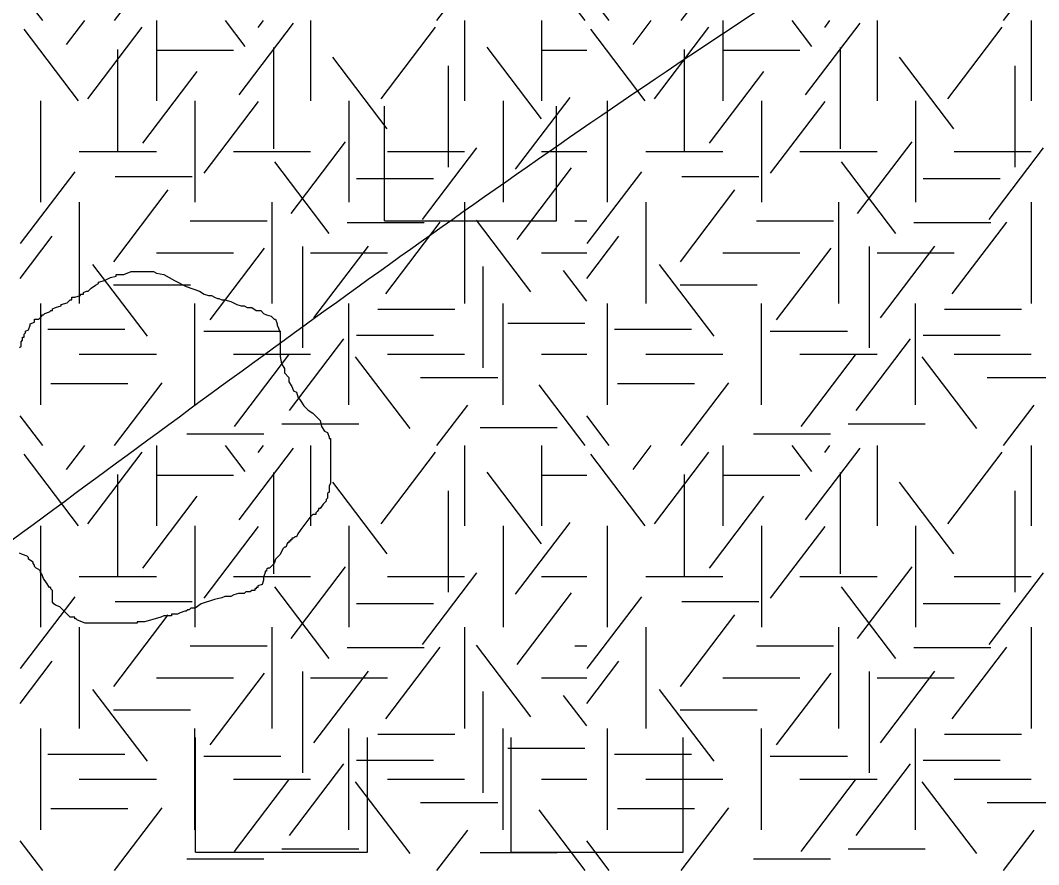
# Model space of a CAD drawing. Extents: x 419101 to 420177, y 4451541 to 4452254.
# Drawn here: x 419864.02 to 419881.78, y 4451647.89 to 4451662.61 of the extents above; entities that cross this region are included whole.
import ezdxf

# ---------------------------------------------------------------- set-up
doc = ezdxf.new("R2010")
doc.units = 0
for name, color, linetype in [('3_HALİHAZIR', 7, 'Continuous'), ('Level 3', 7, 'Continuous'), ('Level 41', 7, 'Continuous')]:
    doc.layers.add(name, color=color, linetype=linetype)

msp = doc.modelspace()

# ---------------------------------------------------------------- linework, layer by layer
at = {"layer": '3_HALİHAZIR'}
for p, q in [((419870.37, 4451659.117), (419870.37, 4451661.117)), ((419873.37, 4451659.117), (419873.37, 4451661.117)), ((419870.37, 4451659.117), (419873.37, 4451659.117)), ((419867.079, 4451648.109), (419867.079, 4451650.109)), ((419870.079, 4451648.109), (419870.079, 4451650.109)), ((419872.579, 4451648.109), (419872.579, 4451650.109)), ((419875.579, 4451648.109), (419875.579, 4451650.109)), ((419867.079, 4451648.109), (419870.079, 4451648.109)), ((419872.579, 4451648.109), (419875.579, 4451648.109))]:
    msp.add_line(p, q, dxfattribs=at)
for points in [[(419863.518, 4451653.286), (419875.281, 4451661.721), (419884.647, 4451667.369), (419900.486, 4451675.908), (419910.541, 4451690.508), (419912.665, 4451698.792)], [(419852.54, 4451632.783), (419856.044, 4451634.211), (419871.444, 4451640.781), (419887.184, 4451646.621), (419902.374, 4451652.471), (419903.245, 4451652.867)], [(419846.731, 4451613.4), (419846.734, 4451613.401), (419851.514, 4451616.401), (419885.634, 4451630.941), (419888.984, 4451632.301), (419889.844, 4451632.681), (419890.744, 4451632.961), (419895.264, 4451633.531), (419919.823, 4451636.751), (419931.005, 4451651.381), (419931.911, 4451652.564)]]:
    msp.add_spline(points, degree=3, dxfattribs=at)
at = {"layer": 'Level 3'}
for points in [[(419865.49, 4451658.076), (419865.594, 4451658.128), (419865.697, 4451658.154), (419865.697, 4451658.18), (419865.723, 4451658.18), (419865.749, 4451658.18), (419865.827, 4451658.18), (419865.957, 4451658.232), (419866.061, 4451658.232), (419866.138, 4451658.232), (419866.19, 4451658.232), (419866.268, 4451658.232), (419866.32, 4451658.232), (419866.346, 4451658.232), (419866.398, 4451658.206), (419866.528, 4451658.18), (419866.709, 4451658.076), (419866.917, 4451657.972), (419867.15, 4451657.894), (419867.228, 4451657.842), (419867.306, 4451657.816), (419867.358, 4451657.816), (419867.41, 4451657.79), (419867.461, 4451657.764), (419867.487, 4451657.764), (419867.539, 4451657.738), (419867.591, 4451657.738), (419867.695, 4451657.712), (419867.799, 4451657.66), (419867.876, 4451657.634), (419867.928, 4451657.634), (419867.98, 4451657.608), (419868.032, 4451657.608), (419868.058, 4451657.608), (419868.136, 4451657.557), (419868.214, 4451657.557), (419868.266, 4451657.505), (419868.317, 4451657.479), (419868.395, 4451657.453), (419868.447, 4451657.401), (419868.473, 4451657.401), (419868.499, 4451657.323), (419868.499, 4451657.297), (419868.525, 4451657.245), (419868.551, 4451657.167), (419868.551, 4451657.141), (419868.551, 4451657.063), (419868.551, 4451657.011), (419868.551, 4451656.933), (419868.551, 4451656.907), (419868.551, 4451656.829), (419868.551, 4451656.752), (419868.577, 4451656.622), (419868.629, 4451656.544), (419868.629, 4451656.466), (419868.707, 4451656.388), (419868.707, 4451656.31), (419868.758, 4451656.232), (419868.784, 4451656.154), (419868.836, 4451656.128), (419868.862, 4451656.05), (419868.914, 4451655.972), (419868.966, 4451655.895), (419869.044, 4451655.817), (419869.122, 4451655.765), (419869.173, 4451655.713), (419869.199, 4451655.687), (419869.251, 4451655.635), (419869.277, 4451655.531), (419869.329, 4451655.453), (419869.381, 4451655.427), (419869.407, 4451655.349), (419869.407, 4451655.323), (419869.433, 4451655.323), (419869.433, 4451655.297), (419869.433, 4451655.271), (419869.433, 4451655.219), (419869.433, 4451655.116), (419869.433, 4451655.064), (419869.433, 4451654.986), (419869.433, 4451654.908), (419869.433, 4451654.83), (419869.433, 4451654.752), (419869.433, 4451654.674), (419869.433, 4451654.622), (419869.433, 4451654.544), (419869.407, 4451654.492), (419869.407, 4451654.388), (419869.381, 4451654.362), (419869.381, 4451654.285), (419869.355, 4451654.259), (419869.355, 4451654.233), (419869.303, 4451654.181), (419869.251, 4451654.103), (419869.225, 4451654.103), (419869.225, 4451654.077), (419869.199, 4451654.051), (419869.173, 4451654.025), (419869.173, 4451653.999), (419869.148, 4451653.999), (419869.122, 4451653.999)], [(419864.011, 4451656.907), (419864.037, 4451656.933), (419864.037, 4451656.959), (419864.037, 4451656.985), (419864.037, 4451657.011), (419864.063, 4451657.037), (419864.063, 4451657.063), (419864.063, 4451657.089), (419864.089, 4451657.089), (419864.089, 4451657.115), (419864.089, 4451657.141), (419864.115, 4451657.167), (419864.115, 4451657.193), (419864.167, 4451657.219), (419864.193, 4451657.297), (419864.193, 4451657.323), (419864.271, 4451657.349), (419864.271, 4451657.375), (419864.271, 4451657.401), (419864.348, 4451657.401), (419864.4, 4451657.453), (419864.4, 4451657.479), (419864.426, 4451657.479), (419864.452, 4451657.505), (419864.53, 4451657.531), (419864.556, 4451657.557), (419864.582, 4451657.557), (419864.582, 4451657.583), (419864.634, 4451657.608), (419864.738, 4451657.634), (419864.738, 4451657.66), (419864.841, 4451657.686), (419864.893, 4451657.738), (419864.919, 4451657.738), (419864.919, 4451657.764), (419864.919, 4451657.79), (419864.971, 4451657.79), (419865.075, 4451657.816), (419865.075, 4451657.842), (419865.101, 4451657.842), (419865.127, 4451657.842), (419865.127, 4451657.868), (419865.179, 4451657.894), (419865.205, 4451657.894), (419865.256, 4451657.946), (419865.334, 4451657.998), (419865.386, 4451658.024), (419865.386, 4451658.05), (419865.49, 4451658.076)], [(419869.122, 4451653.999), (419869.07, 4451653.947), (419868.914, 4451653.739), (419868.862, 4451653.661), (419868.836, 4451653.609), (419868.81, 4451653.609), (419868.784, 4451653.583), (419868.758, 4451653.583), (419868.758, 4451653.557), (419868.732, 4451653.557), (419868.732, 4451653.531), (419868.707, 4451653.531), (419868.707, 4451653.505), (419868.681, 4451653.505), (419868.655, 4451653.428), (419868.629, 4451653.428), (419868.603, 4451653.402), (419868.551, 4451653.298), (419868.473, 4451653.22), (419868.447, 4451653.142), (419868.369, 4451653.064), (419868.343, 4451653.064), (419868.317, 4451653.038), (419868.317, 4451653.012), (419868.291, 4451653.012), (419868.291, 4451652.986), (419868.266, 4451652.908), (419868.266, 4451652.856), (419868.24, 4451652.778), (419868.162, 4451652.752), (419868.162, 4451652.726), (419868.136, 4451652.726), (419868.136, 4451652.7), (419868.11, 4451652.7), (419868.11, 4451652.674), (419868.084, 4451652.674), (419868.058, 4451652.674), (419868.032, 4451652.649), (419868.006, 4451652.649), (419867.98, 4451652.649), (419867.954, 4451652.649), (419867.928, 4451652.623), (419867.902, 4451652.623), (419867.876, 4451652.623), (419867.85, 4451652.623), (419867.825, 4451652.623), (419867.747, 4451652.597), (419867.695, 4451652.571), (419867.617, 4451652.571), (419867.591, 4451652.571), (419867.539, 4451652.545), (419867.41, 4451652.519), (419867.176, 4451652.441), (419867.072, 4451652.363), (419866.994, 4451652.363), (419866.969, 4451652.337), (419866.943, 4451652.337), (419866.917, 4451652.311), (419866.891, 4451652.311), (419866.813, 4451652.285), (419866.761, 4451652.259), (419866.735, 4451652.259), (419866.709, 4451652.259), (419866.683, 4451652.259), (419866.657, 4451652.259), (419866.657, 4451652.233), (419866.631, 4451652.233), (419866.605, 4451652.233), (419866.528, 4451652.233), (419866.476, 4451652.207), (419866.372, 4451652.181), (419866.294, 4451652.155), (419866.19, 4451652.129), (419866.138, 4451652.129), (419866.112, 4451652.129), (419866.087, 4451652.129), (419866.061, 4451652.129), (419866.061, 4451652.103), (419866.035, 4451652.103), (419866.009, 4451652.103), (419865.983, 4451652.103), (419865.957, 4451652.103), (419865.931, 4451652.103), (419865.905, 4451652.103), (419865.879, 4451652.103), (419865.853, 4451652.103), (419865.827, 4451652.103), (419865.749, 4451652.103), (419865.697, 4451652.103), (419865.62, 4451652.103), (419865.568, 4451652.103), (419865.542, 4451652.103), (419865.516, 4451652.103), (419865.464, 4451652.103), (419865.386, 4451652.103), (419865.36, 4451652.103), (419865.308, 4451652.103), (419865.282, 4451652.103), (419865.23, 4451652.103), (419865.205, 4451652.103), (419865.179, 4451652.103)], [(419865.179, 4451652.103), (419865.153, 4451652.103), (419865.023, 4451652.155), (419864.997, 4451652.181), (419864.971, 4451652.181), (419864.971, 4451652.207), (419864.893, 4451652.207), (419864.841, 4451652.259), (419864.764, 4451652.337), (419864.712, 4451652.389), (419864.634, 4451652.415), (419864.608, 4451652.441), (419864.582, 4451652.467), (419864.582, 4451652.493), (419864.582, 4451652.571), (419864.582, 4451652.649), (419864.582, 4451652.674), (419864.556, 4451652.7), (419864.556, 4451652.726), (419864.53, 4451652.726), (419864.478, 4451652.804), (419864.426, 4451652.882), (419864.4, 4451652.96), (419864.374, 4451652.986), (419864.374, 4451653.012), (419864.348, 4451653.038), (419864.297, 4451653.064), (419864.271, 4451653.09), (419864.271, 4451653.116), (419864.245, 4451653.142), (419864.245, 4451653.168), (419864.167, 4451653.22), (419864.167, 4451653.246), (419864.141, 4451653.272), (419864.063, 4451653.298), (419864.011, 4451653.324)]]:
    msp.add_lwpolyline(points, dxfattribs=at)
at = {"layer": 'Level 41'}
for p, q in [((419865.666, 4451662.609), (419866.495, 4451663.7)), ((419873.869, 4451662.609), (419873.067, 4451663.665)), ((419875.545, 4451662.609), (419876.374, 4451663.7)), ((419871.286, 4451662.609), (419871.823, 4451663.315)), ((419881.165, 4451662.609), (419881.702, 4451663.315)), ((419864.413, 4451662.609), (419864.019, 4451663.127)), ((419874.292, 4451662.609), (419873.898, 4451663.127)), ((419865.04, 4451661.211), (419864.091, 4451662.461)), ((419864.829, 4451662.192), (419865.146, 4451662.609)), ((419865.2, 4451661.246), (419866.149, 4451662.496)), ((419866.395, 4451662.609), (419866.395, 4451661.211)), ((419867.944, 4451662.157), (419867.6, 4451662.609)), ((419867.837, 4451661.315), (419868.787, 4451662.565)), ((419868.17, 4451662.489), (419868.261, 4451662.609)), ((419869.081, 4451662.609), (419869.081, 4451661.211)), ((419870.314, 4451661.246), (419871.263, 4451662.496)), ((419871.767, 4451662.609), (419871.767, 4451661.211)), ((419873.11, 4451662.609), (419873.11, 4451661.211)), ((419873.11, 4451662.609), (419873.11, 4451661.211)), ((419874.919, 4451661.211), (419873.97, 4451662.461)), ((419874.708, 4451662.192), (419875.025, 4451662.609)), ((419875.079, 4451661.246), (419876.028, 4451662.496)), ((419876.274, 4451662.609), (419876.274, 4451661.211)), ((419877.823, 4451662.157), (419877.479, 4451662.609)), ((419877.716, 4451661.315), (419878.666, 4451662.565)), ((419878.049, 4451662.489), (419878.14, 4451662.609)), ((419878.96, 4451662.609), (419878.96, 4451661.211)), ((419880.193, 4451661.246), (419881.142, 4451662.496)), ((419881.646, 4451662.609), (419881.646, 4451661.211)), ((419865.72, 4451662.107), (419865.72, 4451660.34)), ((419868.437, 4451662.142), (419868.437, 4451660.375)), ((419873.111, 4451660.895), (419872.162, 4451662.144)), ((419875.599, 4451662.107), (419875.599, 4451660.34)), ((419878.316, 4451662.142), (419878.316, 4451660.375)), ((419866.395, 4451662.095), (419867.738, 4451662.095)), ((419870.421, 4451660.72), (419869.472, 4451661.969)), ((419873.11, 4451662.095), (419873.898, 4451662.095)), ((419876.274, 4451662.095), (419877.617, 4451662.095)), ((419880.3, 4451660.72), (419879.351, 4451661.969)), ((419871.485, 4451661.821), (419871.485, 4451660.054)), ((419881.364, 4451661.821), (419881.364, 4451660.054)), ((419866.16, 4451660.474), (419867.109, 4451661.724)), ((419876.039, 4451660.474), (419876.988, 4451661.724)), ((419872.659, 4451660.018), (419873.608, 4451661.268)), ((419864.381, 4451659.444), (419864.381, 4451661.211)), ((419867.067, 4451661.211), (419867.067, 4451659.444)), ((419867.226, 4451659.949), (419868.175, 4451661.199)), ((419869.753, 4451661.211), (419869.753, 4451659.444)), ((419872.439, 4451661.211), (419872.439, 4451659.444)), ((419872.439, 4451661.211), (419872.439, 4451659.444)), ((419874.26, 4451659.444), (419874.26, 4451661.211)), ((419876.946, 4451661.211), (419876.946, 4451659.444)), ((419877.105, 4451659.949), (419878.054, 4451661.199)), ((419879.632, 4451661.211), (419879.632, 4451659.444)), ((419868.743, 4451659.248), (419869.694, 4451660.497)), ((419871.034, 4451659.143), (419871.983, 4451660.393)), ((419878.622, 4451659.248), (419879.573, 4451660.497)), ((419880.913, 4451659.143), (419881.862, 4451660.393)), ((419865.052, 4451660.327), (419866.395, 4451660.327)), ((419867.738, 4451660.327), (419869.081, 4451660.327)), ((419870.424, 4451660.327), (419871.767, 4451660.327)), ((419873.11, 4451660.327), (419873.898, 4451660.327)), ((419874.931, 4451660.327), (419876.274, 4451660.327)), ((419877.617, 4451660.327), (419878.96, 4451660.327)), ((419880.303, 4451660.327), (419881.646, 4451660.327)), ((419869.409, 4451658.898), (419868.459, 4451660.147)), ((419872.685, 4451658.792), (419873.635, 4451660.041)), ((419879.288, 4451658.898), (419878.338, 4451660.147)), ((419864.029, 4451658.723), (419864.978, 4451659.972)), ((419865.676, 4451659.893), (419867.019, 4451659.893)), ((419869.884, 4451659.857), (419871.227, 4451659.857)), ((419873.908, 4451658.723), (419874.857, 4451659.972)), ((419875.555, 4451659.893), (419876.898, 4451659.893)), ((419879.763, 4451659.857), (419881.106, 4451659.857)), ((419865.654, 4451658.406), (419866.603, 4451659.656)), ((419875.533, 4451658.406), (419876.482, 4451659.656)), ((419865.052, 4451659.444), (419865.052, 4451657.677)), ((419868.41, 4451659.444), (419868.41, 4451657.677)), ((419871.767, 4451659.444), (419871.767, 4451657.677)), ((419874.931, 4451659.444), (419874.931, 4451657.677)), ((419878.289, 4451659.444), (419878.289, 4451657.677)), ((419881.646, 4451659.444), (419881.646, 4451657.677)), ((419866.982, 4451659.12), (419868.325, 4451659.12)), ((419870.394, 4451657.846), (419871.344, 4451659.096)), ((419872.924, 4451657.88), (419871.975, 4451659.129)), ((419873.694, 4451659.12), (419873.898, 4451659.12)), ((419876.861, 4451659.12), (419878.204, 4451659.12)), ((419880.273, 4451657.846), (419881.223, 4451659.096)), ((419869.724, 4451659.087), (419871.067, 4451659.087)), ((419879.603, 4451659.087), (419880.946, 4451659.087)), ((419864.019, 4451658.114), (419864.578, 4451658.85)), ((419873.898, 4451658.114), (419874.457, 4451658.85)), ((419866.395, 4451658.56), (419867.738, 4451658.56)), ((419867.331, 4451657.39), (419868.281, 4451658.64)), ((419868.942, 4451658.672), (419868.942, 4451656.904)), ((419869.081, 4451658.56), (419870.424, 4451658.56)), ((419869.142, 4451657.426), (419870.091, 4451658.675)), ((419873.11, 4451658.56), (419873.898, 4451658.56)), ((419876.274, 4451658.56), (419877.617, 4451658.56)), ((419877.21, 4451657.39), (419878.16, 4451658.64)), ((419878.821, 4451658.672), (419878.821, 4451656.904)), ((419878.96, 4451658.56), (419880.303, 4451658.56)), ((419879.021, 4451657.426), (419879.97, 4451658.675)), ((419866.239, 4451657.109), (419865.29, 4451658.359)), ((419872.085, 4451658.322), (419872.085, 4451656.554)), ((419873.898, 4451657.72), (419873.492, 4451658.254)), ((419876.118, 4451657.109), (419875.169, 4451658.359)), ((419865.649, 4451658), (419866.992, 4451658)), ((419875.528, 4451658), (419876.871, 4451658)), ((419864.381, 4451655.909), (419864.381, 4451657.677)), ((419867.067, 4451655.909), (419867.067, 4451657.677)), ((419869.753, 4451655.909), (419869.753, 4451657.677)), ((419872.439, 4451655.909), (419872.439, 4451657.677)), ((419874.26, 4451655.909), (419874.26, 4451657.677)), ((419876.946, 4451655.909), (419876.946, 4451657.677)), ((419879.632, 4451655.909), (419879.632, 4451657.677)), ((419870.258, 4451657.579), (419871.601, 4451657.579)), ((419880.137, 4451657.579), (419881.48, 4451657.579)), ((419872.521, 4451657.334), (419873.864, 4451657.334)), ((419864.504, 4451657.228), (419865.847, 4451657.228)), ((419867.221, 4451657.194), (419868.564, 4451657.194)), ((419874.383, 4451657.228), (419875.726, 4451657.228)), ((419877.1, 4451657.194), (419878.443, 4451657.194)), ((419868.717, 4451655.812), (419869.666, 4451657.062)), ((419869.884, 4451657.123), (419871.227, 4451657.123)), ((419878.596, 4451655.812), (419879.545, 4451657.062)), ((419879.763, 4451657.123), (419881.106, 4451657.123)), ((419865.052, 4451656.793), (419866.395, 4451656.793)), ((419867.738, 4451656.793), (419869.081, 4451656.793)), ((419867.757, 4451655.533), (419868.706, 4451656.782)), ((419870.424, 4451656.793), (419871.767, 4451656.793)), ((419873.11, 4451656.793), (419873.898, 4451656.793)), ((419874.931, 4451656.793), (419876.274, 4451656.793)), ((419877.617, 4451656.793), (419878.96, 4451656.793)), ((419877.636, 4451655.533), (419878.585, 4451656.782)), ((419880.303, 4451656.793), (419881.646, 4451656.793)), ((419870.82, 4451655.498), (419869.87, 4451656.747)), ((419880.699, 4451655.498), (419879.749, 4451656.747)), ((419864.558, 4451656.282), (419865.9, 4451656.282)), ((419865.666, 4451655.2), (419866.495, 4451656.291)), ((419871.003, 4451656.386), (419872.346, 4451656.386)), ((419873.869, 4451655.2), (419873.067, 4451656.256)), ((419874.437, 4451656.282), (419875.779, 4451656.282)), ((419875.545, 4451655.2), (419876.374, 4451656.291)), ((419880.882, 4451656.386), (419882.225, 4451656.386)), ((419871.286, 4451655.2), (419871.823, 4451655.906)), ((419881.165, 4451655.2), (419881.702, 4451655.906)), ((419864.413, 4451655.2), (419864.019, 4451655.718)), ((419874.292, 4451655.2), (419873.898, 4451655.718)), ((419868.58, 4451655.581), (419869.923, 4451655.581)), ((419878.459, 4451655.581), (419879.802, 4451655.581)), ((419866.928, 4451655.406), (419868.271, 4451655.406)), ((419872.042, 4451655.512), (419873.385, 4451655.512)), ((419876.807, 4451655.406), (419878.15, 4451655.406)), ((419864.829, 4451654.783), (419865.146, 4451655.2)), ((419866.395, 4451655.2), (419866.395, 4451653.802)), ((419867.944, 4451654.748), (419867.6, 4451655.2)), ((419868.17, 4451655.08), (419868.261, 4451655.2)), ((419869.081, 4451655.2), (419869.081, 4451653.802)), ((419871.767, 4451655.2), (419871.767, 4451653.802)), ((419873.11, 4451655.2), (419873.11, 4451653.802)), ((419873.11, 4451655.2), (419873.11, 4451653.802)), ((419874.708, 4451654.783), (419875.025, 4451655.2)), ((419876.274, 4451655.2), (419876.274, 4451653.802)), ((419877.823, 4451654.748), (419877.479, 4451655.2)), ((419878.049, 4451655.08), (419878.14, 4451655.2)), ((419878.96, 4451655.2), (419878.96, 4451653.802)), ((419881.646, 4451655.2), (419881.646, 4451653.802)), ((419865.04, 4451653.802), (419864.091, 4451655.052)), ((419865.2, 4451653.837), (419866.149, 4451655.087)), ((419867.837, 4451653.906), (419868.787, 4451655.156)), ((419870.314, 4451653.837), (419871.263, 4451655.087)), ((419874.919, 4451653.802), (419873.97, 4451655.052)), ((419875.079, 4451653.837), (419876.028, 4451655.087)), ((419877.716, 4451653.906), (419878.666, 4451655.156)), ((419880.193, 4451653.837), (419881.142, 4451655.087)), ((419865.72, 4451654.698), (419865.72, 4451652.931)), ((419866.395, 4451654.686), (419867.738, 4451654.686)), ((419868.437, 4451654.733), (419868.437, 4451652.966)), ((419873.111, 4451653.486), (419872.162, 4451654.735)), ((419873.11, 4451654.686), (419873.898, 4451654.686)), ((419875.599, 4451654.698), (419875.599, 4451652.931)), ((419876.274, 4451654.686), (419877.617, 4451654.686)), ((419878.316, 4451654.733), (419878.316, 4451652.966)), ((419870.421, 4451653.311), (419869.472, 4451654.56)), ((419880.3, 4451653.311), (419879.351, 4451654.56)), ((419866.16, 4451653.065), (419867.109, 4451654.315)), ((419871.485, 4451654.412), (419871.485, 4451652.645)), ((419876.039, 4451653.065), (419876.988, 4451654.315)), ((419881.364, 4451654.412), (419881.364, 4451652.645)), ((419864.381, 4451652.035), (419864.381, 4451653.802)), ((419867.067, 4451653.802), (419867.067, 4451652.035)), ((419867.226, 4451652.54), (419868.175, 4451653.79)), ((419869.753, 4451653.802), (419869.753, 4451652.035)), ((419872.439, 4451653.802), (419872.439, 4451652.035)), ((419872.439, 4451653.802), (419872.439, 4451652.035)), ((419872.659, 4451652.609), (419873.608, 4451653.859)), ((419874.26, 4451652.035), (419874.26, 4451653.802)), ((419876.946, 4451653.802), (419876.946, 4451652.035)), ((419877.105, 4451652.54), (419878.054, 4451653.79)), ((419879.632, 4451653.802), (419879.632, 4451652.035)), ((419868.743, 4451651.839), (419869.694, 4451653.088)), ((419878.622, 4451651.839), (419879.573, 4451653.088)), ((419865.052, 4451652.918), (419866.395, 4451652.918)), ((419867.738, 4451652.918), (419869.081, 4451652.918)), ((419870.424, 4451652.918), (419871.767, 4451652.918)), ((419871.034, 4451651.734), (419871.983, 4451652.984)), ((419873.11, 4451652.918), (419873.898, 4451652.918)), ((419874.931, 4451652.918), (419876.274, 4451652.918)), ((419877.617, 4451652.918), (419878.96, 4451652.918)), ((419880.303, 4451652.918), (419881.646, 4451652.918)), ((419880.913, 4451651.734), (419881.862, 4451652.984)), ((419869.409, 4451651.489), (419868.459, 4451652.738)), ((419879.288, 4451651.489), (419878.338, 4451652.738)), ((419864.029, 4451651.314), (419864.978, 4451652.563)), ((419872.685, 4451651.383), (419873.635, 4451652.632)), ((419873.908, 4451651.314), (419874.857, 4451652.563)), ((419865.676, 4451652.484), (419867.019, 4451652.484)), ((419869.884, 4451652.448), (419871.227, 4451652.448)), ((419875.555, 4451652.484), (419876.898, 4451652.484)), ((419879.763, 4451652.448), (419881.106, 4451652.448)), ((419865.654, 4451650.997), (419866.603, 4451652.247)), ((419875.533, 4451650.997), (419876.482, 4451652.247)), ((419865.052, 4451652.035), (419865.052, 4451650.268)), ((419868.41, 4451652.035), (419868.41, 4451650.268)), ((419871.767, 4451652.035), (419871.767, 4451650.268)), ((419874.931, 4451652.035), (419874.931, 4451650.268)), ((419878.289, 4451652.035), (419878.289, 4451650.268)), ((419881.646, 4451652.035), (419881.646, 4451650.268)), ((419866.982, 4451651.711), (419868.325, 4451651.711)), ((419869.724, 4451651.678), (419871.067, 4451651.678)), ((419870.394, 4451650.437), (419871.344, 4451651.687)), ((419872.924, 4451650.471), (419871.975, 4451651.72)), ((419873.694, 4451651.711), (419873.898, 4451651.711)), ((419876.861, 4451651.711), (419878.204, 4451651.711)), ((419879.603, 4451651.678), (419880.946, 4451651.678)), ((419880.273, 4451650.437), (419881.223, 4451651.687)), ((419864.019, 4451650.705), (419864.578, 4451651.441)), ((419873.898, 4451650.705), (419874.457, 4451651.441)), ((419866.395, 4451651.151), (419867.738, 4451651.151)), ((419867.331, 4451649.981), (419868.281, 4451651.231)), ((419868.942, 4451651.263), (419868.942, 4451649.495)), ((419869.081, 4451651.151), (419870.424, 4451651.151)), ((419869.142, 4451650.017), (419870.091, 4451651.266)), ((419873.11, 4451651.151), (419873.898, 4451651.151)), ((419876.274, 4451651.151), (419877.617, 4451651.151)), ((419877.21, 4451649.981), (419878.16, 4451651.231)), ((419878.821, 4451651.263), (419878.821, 4451649.495)), ((419878.96, 4451651.151), (419880.303, 4451651.151)), ((419879.021, 4451650.017), (419879.97, 4451651.266)), ((419866.239, 4451649.7), (419865.29, 4451650.95)), ((419876.118, 4451649.7), (419875.169, 4451650.95)), ((419872.085, 4451650.913), (419872.085, 4451649.145)), ((419873.898, 4451650.311), (419873.492, 4451650.845)), ((419865.649, 4451650.591), (419866.992, 4451650.591)), ((419875.528, 4451650.591), (419876.871, 4451650.591)), ((419864.381, 4451648.5), (419864.381, 4451650.268)), ((419867.067, 4451648.5), (419867.067, 4451650.268)), ((419869.753, 4451648.5), (419869.753, 4451650.268)), ((419872.439, 4451648.5), (419872.439, 4451650.268)), ((419874.26, 4451648.5), (419874.26, 4451650.268)), ((419876.946, 4451648.5), (419876.946, 4451650.268)), ((419879.632, 4451648.5), (419879.632, 4451650.268)), ((419870.258, 4451650.17), (419871.601, 4451650.17)), ((419880.137, 4451650.17), (419881.48, 4451650.17)), ((419872.521, 4451649.925), (419873.864, 4451649.925)), ((419864.504, 4451649.819), (419865.847, 4451649.819)), ((419867.221, 4451649.785), (419868.564, 4451649.785)), ((419869.884, 4451649.714), (419871.227, 4451649.714)), ((419874.383, 4451649.819), (419875.726, 4451649.819)), ((419877.1, 4451649.785), (419878.443, 4451649.785)), ((419879.763, 4451649.714), (419881.106, 4451649.714)), ((419868.717, 4451648.403), (419869.666, 4451649.653)), ((419878.596, 4451648.403), (419879.545, 4451649.653)), ((419865.052, 4451649.384), (419866.395, 4451649.384)), ((419867.738, 4451649.384), (419869.081, 4451649.384)), ((419867.757, 4451648.124), (419868.706, 4451649.373)), ((419870.82, 4451648.089), (419869.87, 4451649.338)), ((419870.424, 4451649.384), (419871.767, 4451649.384)), ((419873.11, 4451649.384), (419873.898, 4451649.384)), ((419874.931, 4451649.384), (419876.274, 4451649.384)), ((419877.617, 4451649.384), (419878.96, 4451649.384)), ((419877.636, 4451648.124), (419878.585, 4451649.373)), ((419880.699, 4451648.089), (419879.749, 4451649.338)), ((419880.303, 4451649.384), (419881.646, 4451649.384)), ((419871.003, 4451648.977), (419872.346, 4451648.977)), ((419880.882, 4451648.977), (419882.225, 4451648.977)), ((419864.558, 4451648.873), (419865.9, 4451648.873)), ((419865.666, 4451647.791), (419866.495, 4451648.882)), ((419873.869, 4451647.791), (419873.067, 4451648.847)), ((419874.437, 4451648.873), (419875.779, 4451648.873)), ((419875.545, 4451647.791), (419876.374, 4451648.882)), ((419871.286, 4451647.791), (419871.823, 4451648.497)), ((419881.165, 4451647.791), (419881.702, 4451648.497)), ((419864.413, 4451647.791), (419864.019, 4451648.309)), ((419874.292, 4451647.791), (419873.898, 4451648.309)), ((419868.58, 4451648.172), (419869.923, 4451648.172)), ((419872.042, 4451648.103), (419873.385, 4451648.103)), ((419878.459, 4451648.172), (419879.802, 4451648.172)), ((419866.928, 4451647.997), (419868.271, 4451647.997)), ((419876.807, 4451647.997), (419878.15, 4451647.997))]:
    msp.add_line(p, q, dxfattribs=at)

doc.saveas('drawing.dxf')
